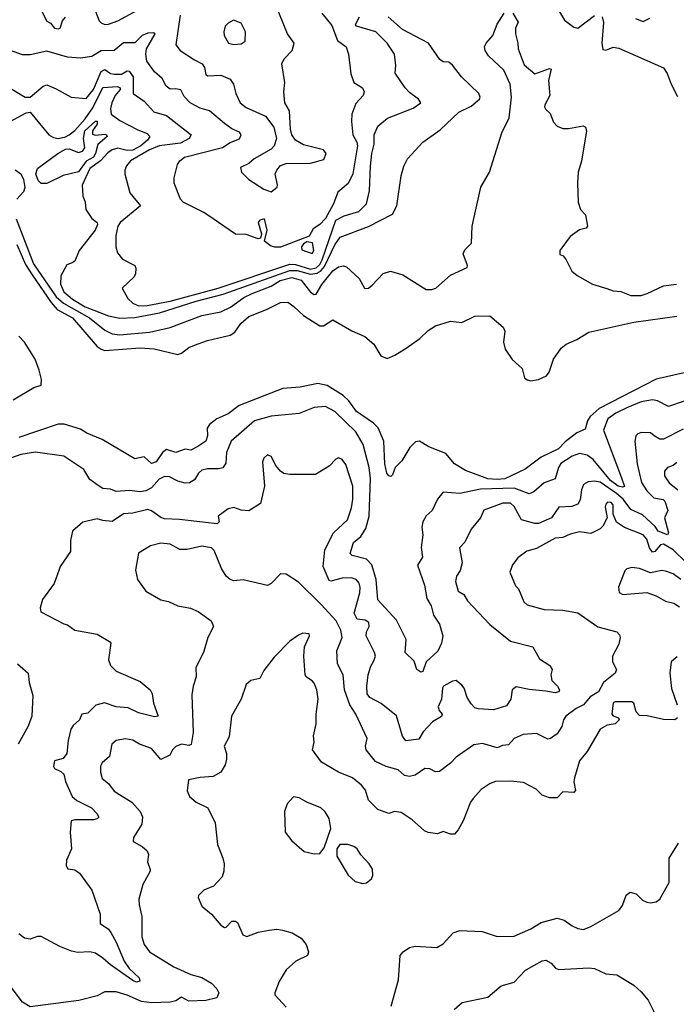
# Model space of a CAD drawing. Extents: x 1552033 to 1694788, y 811965 to 917215.
# Tile 398 of 632: x 1648600 to 1652113, y 837003 to 842270. Entities that reach past the tile are written whole.
import ezdxf

# ---------------------------------------------------------------- set-up
doc = ezdxf.new("R2010")
doc.units = 0

msp = doc.modelspace()

# ---------------------------------------------------------------- linework, layer by layer
at = {"layer": '0CON20XD'}
for points in [[(1648706.7, 842335), (1648745, 842262.5), (1648765, 842252.5), (1648786.7, 842225), (1648805, 842221.1), (1648815.6, 842225), (1648829.4, 842265), (1648845, 842284.2)], [(1648995, 842342.5), (1649024.8, 842264.8), (1649035, 842253.2), (1649055.5, 842244.5), (1649075, 842245.5), (1649125, 842264.6), (1649229.3, 842320.7)], [(1649457.5, 842295), (1649434.2, 842135), (1649457.5, 842105), (1649535.4, 842055.4), (1649575.6, 842035), (1649588.1, 842015), (1649596.4, 841976.4), (1649605, 841970), (1649675, 841974), (1649725, 841951.4), (1649743.3, 841925), (1649756.7, 841875), (1649778.6, 841825), (1649811.2, 841801.2), (1649914.7, 841754.7), (1649959.6, 841695), (1649972.9, 841635), (1649961.9, 841595), (1649945, 841578.1), (1649855, 841526.7), (1649825, 841501.5), (1649780.6, 841479.4), (1649786.2, 841455), (1649825.2, 841415), (1649905, 841363.7), (1649945, 841349.2), (1649976.9, 841375), (1649979.8, 841385), (1649967.2, 841445), (1649974.5, 841465.5), (1649995, 841489.5), (1650025, 841500.4), (1650155, 841502.3), (1650226.8, 841523.2), (1650240, 841555), (1650224.3, 841575), (1650118.3, 841601.7), (1650075.5, 841625), (1650055.4, 841655), (1650047.9, 841685), (1650042.9, 841782.9), (1650017.8, 841825), (1650012.7, 841885), (1650018.1, 841935), (1650002.5, 842035), (1650015, 842060.8), (1650057.5, 842105), (1650067.3, 842145), (1650033.2, 842195), (1649967, 842357)], [(1651455.7, 842365), (1651515, 842267.1), (1651565, 842230), (1651585, 842224.3), (1651675, 842291.9)], [(1648505, 841702.7), (1648635, 841771.9), (1648655, 841776.1), (1648756.2, 841655), (1648780.2, 841640.2), (1648805, 841635.5), (1648845, 841643.4), (1648865, 841653.8), (1648895, 841676.9), (1648950.8, 841739.2), (1648991.4, 841798.5), (1649045, 841907.5), (1649122.8, 841912.8), (1649137.8, 841905), (1649136.4, 841896.4), (1649110.4, 841865), (1649091.8, 841825), (1649084.6, 841794.6), (1649088.9, 841765), (1649135, 841730.7), (1649231.3, 841681.3), (1649282.2, 841662.2), (1649296.7, 841645), (1649284, 841625), (1649247.2, 841595), (1649205, 841572.5), (1649175, 841570), (1649125, 841582.2), (1649094.5, 841575), (1649071.3, 841558.7), (1649031.2, 841515), (1648975, 841473.6), (1648934.4, 841385), (1648938.3, 841328.3), (1648950, 841295), (1648954.3, 841255), (1648985, 841206), (1649014.2, 841185), (1649016.5, 841175), (1649003, 841145), (1648918.1, 841035), (1648895, 840978), (1648881.1, 840968.9), (1648851.7, 840958.3), (1648819.5, 840900.5), (1648818.1, 840855), (1648836.2, 840815), (1648882.6, 840775), (1648949.7, 840735), (1649075, 840686.5), (1649135, 840673.5), (1649215, 840676.5), (1649348.5, 840701.5), (1649544.6, 840765), (1649688.6, 840801.4), (1650045, 840928.1), (1650085, 840929), (1650155, 840908.2), (1650190.4, 840915), (1650212, 840928), (1650230.6, 840949.4), (1650285, 841066.7), (1650313.4, 841106.5), (1650466.7, 841163.3), (1650595, 841229.5), (1650617.8, 841275), (1650640, 841435), (1650655, 841487.5), (1650675, 841526.2), (1650755.8, 841615), (1650849.3, 841680.7), (1650949.2, 841775), (1651015, 841808.5), (1651059.4, 841845), (1651063.1, 841855), (1651055.7, 841875), (1650963.1, 841965), (1650915, 842027.1), (1650895, 842043.3), (1650865, 842045.5), (1650847.4, 842057.4), (1650786.6, 842145), (1650648.3, 842218.3), (1650570.6, 842285)], [(1650216.7, 842305), (1650269.3, 842239.3), (1650299.8, 842159.8), (1650347.1, 842125), (1650359.4, 842085), (1650370.9, 841980.9), (1650386.5, 841935), (1650432.9, 841905), (1650443.1, 841885), (1650437.1, 841865), (1650398.7, 841821.3), (1650377.2, 841765), (1650374.7, 841724.8), (1650382.2, 841655), (1650403.6, 841615), (1650406.3, 841596.3), (1650381.2, 841445), (1650356.3, 841393.7), (1650302, 841348), (1650279.2, 841285), (1650235, 841207.3), (1650205, 841174.5), (1650168.9, 841151.1), (1650147.7, 841112.3), (1649995, 841053.8), (1649963.9, 841053.9), (1649941.2, 841061.2), (1649910, 841085), (1649923.3, 841145), (1649910, 841205), (1649885, 841197.5), (1649876.2, 841185), (1649892.5, 841125), (1649888.3, 841101.7), (1649875, 841097.5), (1649810.9, 841120.9), (1649755, 841122.5), (1649634.6, 841205), (1649585, 841238.9), (1649474.4, 841295), (1649459.6, 841309.6), (1649425.7, 841395), (1649425.7, 841425), (1649444.4, 841495), (1649456, 841515), (1649480.8, 841535), (1649685, 841587.1), (1649725, 841612.7), (1649775, 841632.1), (1649784.3, 841655), (1649775, 841667.8), (1649735, 841686.8), (1649696.2, 841715), (1649615, 841782.9), (1649565, 841796.4), (1649512.2, 841825), (1649479.7, 841859.7), (1649461.4, 841895), (1649435, 841901.3), (1649405, 841898.5), (1649383.6, 841915), (1649361.5, 841955), (1649321.3, 841991.3), (1649279, 842049), (1649274, 842085), (1649278.7, 842115), (1649323.8, 842195), (1649315, 842200), (1649285, 842197.5), (1649254.8, 842185.2), (1649215, 842146.6), (1649155, 842146.5), (1649105, 842104.7), (1649035, 842103.8), (1648985, 842073.5), (1648925, 842064.4), (1648855, 842069.1), (1648745, 842102.1), (1648655, 842082.7), (1648615, 842082.7), (1648525, 842113.5)], [(1648525, 841919.1), (1648628.8, 841855), (1648655, 841856.2), (1648725, 841915.2), (1648745, 841921.3), (1648795, 841900.9), (1648875, 841855.7), (1648955, 841849.1), (1648995, 841897.2), (1649035, 841992.4), (1649055, 842003.9), (1649085, 841983.3), (1649105, 841978.4), (1649145, 841978.6), (1649175, 841996.2), (1649185.2, 841995.2), (1649206, 841965), (1649206.1, 841876.1), (1649265.2, 841835.2), (1649317.4, 841777.4), (1649385, 841756.9), (1649516.5, 841655), (1649506.7, 841635), (1649460, 841610), (1649345, 841595.2), (1649295, 841573.4), (1649191.9, 841515), (1649170.9, 841489.1), (1649162.9, 841465), (1649162.9, 841445), (1649188.6, 841345), (1649245.5, 841275), (1649136.7, 841185), (1649124.4, 841165), (1649114.2, 841115), (1649114.2, 841055), (1649122.7, 841022.7), (1649149.7, 840989.7), (1649215.6, 840955.6), (1649220.3, 840940.3), (1649219.3, 840910.7), (1649211.9, 840895), (1649147.5, 840835), (1649178.3, 840778.3), (1649205, 840754.2), (1649235, 840740), (1649281.4, 840741.4), (1649405, 840763.8), (1649660.8, 840835), (1650045, 840962.9), (1650075, 840961), (1650155, 840936.6), (1650186.7, 840943.3), (1650205, 840960.4), (1650217.6, 840985), (1650291.6, 841198.4), (1650335, 841220.6), (1650414.3, 841245), (1650455.4, 841285), (1650470.3, 841355), (1650477, 841487), (1650483.7, 841555), (1650496.6, 841605), (1650496.2, 841655), (1650515, 841701.2), (1650567.3, 841742.7), (1650705, 841796.6), (1650745.8, 841825), (1650734, 841845), (1650685, 841880.8), (1650662.5, 841905), (1650608.1, 841985), (1650611.9, 842025), (1650604.4, 842085), (1650565.6, 842145), (1650505, 842206.1), (1650401.4, 842235), (1650396.7, 842245), (1650417.8, 842285)], [(1648580.5, 841205), (1648672.9, 840965), (1648795, 840787.6), (1648833.5, 840753.5), (1648973.5, 840675), (1649055, 840609.7), (1649095, 840590.3), (1649135, 840584.8), (1649295, 840598.6), (1649405, 840624.2), (1649575, 840688), (1649675, 840707.2), (1649727.4, 840732.6), (1649798.8, 840785), (1649842.7, 840805), (1649945, 840845.1), (1649993.1, 840875), (1650055, 840890.4), (1650105, 840876.8), (1650155, 840813.5), (1650175, 840799.4), (1650185, 840801.9), (1650215.8, 840854.2), (1650275, 840927.5), (1650305, 840948.2), (1650332.9, 840952.9), (1650347.5, 840947.5), (1650415, 840886.7), (1650444, 840835), (1650451.7, 840831.7), (1650465, 840834.4), (1650485, 840850.9), (1650545, 840913.1), (1650584.2, 840925.8), (1650650, 840905), (1650775, 840827.5), (1650805, 840826.2), (1650825.2, 840834.8), (1650905, 840902.9), (1650993.1, 840945), (1650994.7, 840955), (1650972.9, 841017.1), (1650981.1, 841038.9), (1651017.1, 841075), (1651020, 841165), (1651066.9, 841375), (1651113.6, 841455), (1651179.2, 841665), (1651218.9, 841745), (1651231.1, 841855), (1651223.2, 841925), (1651189.5, 841999.5), (1651107.3, 842077.3), (1651090, 842105), (1651086.2, 842125), (1651095, 842144.2), (1651131.8, 842185), (1651154, 842246), (1651191.2, 842305)], [(1649745, 842137.1), (1649785, 842140.8), (1649806.2, 842155), (1649808, 842205), (1649785, 842251.2), (1649742.7, 842267.3), (1649715, 842252), (1649698.8, 842235), (1649692, 842205), (1649694.3, 842185), (1649716.7, 842145), (1649745, 842137.1)], [(1651238.6, 842305), (1651266.3, 842256.3), (1651252.8, 842225), (1651251.9, 842195), (1651265.4, 842145), (1651266, 842115), (1651299.2, 842029.2), (1651355, 841980.6), (1651435, 842010), (1651443.3, 842005), (1651428.4, 841945), (1651436, 841865), (1651410, 841815), (1651407.5, 841805), (1651415, 841790), (1651438.3, 841768.3), (1651455, 841722.5), (1651475, 841700), (1651505, 841688.8), (1651535, 841688), (1651615, 841702.5), (1651627.5, 841695), (1651632.5, 841675), (1651605.9, 841514.1), (1651586.7, 841455), (1651583.3, 841395), (1651587.5, 841295), (1651600, 841255), (1651627, 841227), (1651637.5, 841165), (1651630, 841155), (1651593.9, 841146.1), (1651545, 841110), (1651490, 841035), (1651490, 841015), (1651506.7, 841006.7), (1651522.5, 840985), (1651553.3, 840925), (1651582.7, 840902.7), (1651665, 840856.2), (1651741.7, 840831.7), (1651775, 840820), (1651815, 840816.7), (1651870, 840795), (1651925, 840795.8), (1651957.5, 840805), (1652044.2, 840845.8), (1652113.9, 840856.1)], [(1651715.9, 842285.9), (1651723.3, 842255), (1651713.9, 842145), (1651720.3, 842110.3), (1651735, 842107.5), (1651775, 842122.9), (1651805, 842118), (1652043.6, 842013.6), (1652063.1, 841983.1), (1652084.7, 841925), (1652119.3, 841859.3)], [(1651895, 842277.5), (1651935, 842260.8), (1651971.7, 842278.3)], [(1648715, 841393.2), (1648699.2, 841409.2), (1648685.1, 841445), (1648695.1, 841474.9), (1648803.8, 841555), (1648845, 841578), (1648865, 841580.3), (1648915, 841560), (1648935, 841566.9), (1648948.9, 841585), (1648941.5, 841635), (1648948.8, 841675), (1649005, 841726.8), (1649015, 841727.1), (1649015, 841711.9), (1648989.4, 841675), (1648988.5, 841658.5), (1649005, 841652.2), (1649055, 841658.6), (1649064.4, 841655), (1649068.1, 841645), (1649017, 841603), (1649005.7, 841555), (1648995, 841535.5), (1648955.8, 841514.2), (1648914.1, 841455.9), (1648832.9, 841437.1), (1648745, 841393.7), (1648715, 841393.2)], [(1648575, 841467.4), (1648604.9, 841444.9), (1648619.6, 841415), (1648626.5, 841373.5), (1648619.7, 841350.3), (1648585, 841310.6)], [(1648585, 841068.4), (1648631.2, 840961.2), (1648665.7, 840905), (1648767.9, 840757.9), (1648800.6, 840720.6), (1648883, 840675), (1649015, 840522.9), (1649035, 840507.2), (1649055, 840501.1), (1649245, 840514.8), (1649319, 840509), (1649445, 840478.5), (1649465, 840486.5), (1649505, 840517.1), (1649535, 840529.2), (1649605, 840553.5), (1649725, 840582.3), (1649750.8, 840599.1), (1649783.2, 840645), (1649825, 840682.5), (1649920.7, 840719.3), (1649995, 840756.9), (1650035, 840758.5), (1650066.9, 840736.9), (1650117.5, 840687.5), (1650205, 840632.5), (1650225, 840632.1), (1650275, 840664.2), (1650376.4, 840606.4), (1650446.2, 840575), (1650493.5, 840535), (1650532.2, 840472.2), (1650565, 840458.2), (1650606.1, 840475), (1650666.7, 840513.3), (1650740.4, 840565), (1650785, 840608.6), (1650825, 840632), (1650905, 840656.9), (1650965, 840650.8), (1651035, 840684.4), (1651115, 840685.6), (1651185.9, 840625), (1651194.7, 840605), (1651188.9, 840545), (1651197.1, 840507.1), (1651235, 840453.3), (1651288.8, 840405), (1651301.2, 840355), (1651315, 840344), (1651335, 840339.2), (1651375, 840345.7), (1651417.5, 840365), (1651432.9, 840385), (1651455.8, 840455), (1651497.3, 840512.7), (1651523.3, 840535), (1651580, 840560), (1651645, 840599.1), (1651885, 840652.7), (1652115, 840684.6)], [(1650165, 841018.8), (1650174.2, 841035.8), (1650165.9, 841075.9), (1650135, 841081.2), (1650118.1, 841071.9), (1650108.1, 841055), (1650109.7, 841039.7), (1650165, 841018.8)], [(1648565, 840236.5), (1648675, 840303.1), (1648714.1, 840315.9), (1648716.4, 840345), (1648704.6, 840395), (1648682.2, 840455), (1648625.8, 840545), (1648595, 840578.1)], [(1652155, 840382.1), (1652005, 840347.3), (1651699.9, 840190.1), (1651652, 840148), (1651638.2, 840125), (1651625, 840080.8), (1651580, 840060), (1651517.8, 840012.2), (1651481.8, 839975), (1651390.4, 839929.6), (1651303.7, 839866.3), (1651195.2, 839814.8), (1651155, 839810.4), (1651104.2, 839815), (1650985, 839859.1), (1650925.9, 839895), (1650879.9, 839949.9), (1650789.1, 839985), (1650738.8, 840015), (1650718, 840012), (1650687.6, 839982.4), (1650645, 839911.2), (1650608, 839875), (1650595, 839836.2), (1650585, 839826.7), (1650575, 839830.8), (1650564.1, 839844.1), (1650553.7, 839895), (1650547.2, 840015), (1650517.5, 840087.5), (1650491.9, 840111.9), (1650401.4, 840175), (1650361.2, 840231.2), (1650330.3, 840260.3), (1650245, 840314.2), (1650195, 840323.5), (1650100, 840305), (1650007.3, 840297.3), (1649773, 840207), (1649715, 840161.5), (1649655, 840135.4), (1649614.4, 840105.6), (1649602.1, 840085), (1649604.6, 840045), (1649595, 840015.8), (1649553.3, 839986.7), (1649515, 839967.1), (1649485, 839972.5), (1649435, 839955.7), (1649385, 839971.2), (1649364.5, 839955.5), (1649330.3, 839905), (1649305, 839896.8), (1649265, 839931.4), (1649215, 839921.9), (1649041.4, 840025), (1648958.9, 840058.9), (1648925, 840080), (1648837.5, 840107.5), (1648805, 840106.6), (1648595, 840036)], [(1652155, 840229.2), (1652070.6, 840200.6), (1652011.7, 840231.7), (1651985, 840237.7), (1651925, 840226.2), (1651851.2, 840195), (1651789.1, 840165), (1651747.1, 840135), (1651722.9, 840075), (1651819.7, 839820.3), (1651835, 839772.5), (1651825, 839768.9), (1651802.1, 839775), (1651759.8, 839805), (1651668.2, 839918.1), (1651635, 839941.6), (1651595, 839949.6), (1651555, 839936), (1651495, 839896.1), (1651482.1, 839875), (1651465, 839813.8), (1651405, 839793.2), (1651350, 839745), (1651325.7, 839734.3), (1651245, 839763.9), (1651065, 839759.5), (1650955, 839735.4), (1650865, 839743.3), (1650835.7, 839705), (1650805.6, 839645), (1650775, 839617.1), (1650756.7, 839585), (1650751.1, 839555), (1650757.3, 839515), (1650747.8, 839447.8), (1650754.4, 839395), (1650727.8, 839352.2), (1650764.6, 839245), (1650778.7, 839175), (1650800.4, 839135), (1650814.4, 839085), (1650845, 839036), (1650863.5, 838975), (1650855.8, 838935), (1650837.1, 838892.9), (1650773.8, 838836.2), (1650756.7, 838783.3), (1650745, 838779.7), (1650725.3, 838795), (1650709.5, 838839.5), (1650661.2, 838885), (1650666.5, 838955), (1650615, 839058.9), (1650515, 839166.2), (1650506.6, 839275), (1650483.5, 839355), (1650455.6, 839385), (1650378.8, 839405), (1650366.9, 839415), (1650385.7, 839474.3), (1650425, 839506.1), (1650451.5, 839548.5), (1650468.6, 839615), (1650476.3, 839816.3), (1650469.5, 839875), (1650437.3, 839997.3), (1650397.5, 840065), (1650285, 840173.8), (1650235, 840200.6), (1650175, 840196.2), (1650095, 840162.9), (1649945, 840149.2), (1649856.3, 840123.7), (1649730.4, 840015), (1649706.2, 839955), (1649702.4, 839897.6), (1649686, 839874), (1649662.8, 839867.2), (1649605, 839868.1), (1649575, 839860.9), (1649556.7, 839845), (1649535, 839808.6), (1649507.5, 839792.5), (1649485, 839790.4), (1649445, 839801.1), (1649401.2, 839825), (1649375, 839827.5), (1649345, 839812.2), (1649304.6, 839765.4), (1649275, 839749.4), (1649245, 839745.5), (1649187.7, 839752.3), (1649115, 839746.9), (1649085, 839758.2), (1649045, 839763.3), (1649018.6, 839778.6), (1648975, 839810.8), (1648942, 839865), (1648836.2, 839935), (1648685, 839957.4), (1648605, 839945.3), (1648555, 839926.1)], [(1652149.5, 840080.5), (1652045, 840026.9), (1652025, 840026.2), (1651994, 840044), (1651975, 840059.7), (1651925, 840061.8), (1651906, 840055), (1651896.3, 840043.7), (1651890.9, 840015), (1651904.1, 839895), (1651926.5, 839795), (1651955, 839749.7), (1651993, 839713), (1652043, 839703), (1652051.6, 839695), (1652066.6, 839645), (1652050, 839605), (1652071.2, 839525), (1652065, 839515.6), (1652015, 839534.2), (1651998.9, 839558.9), (1651932.1, 839622.1), (1651869.7, 839649.7), (1651828.6, 839705), (1651793.5, 839735), (1651705, 839796.1), (1651675, 839802.6), (1651641.3, 839798.7), (1651616, 839784), (1651605.3, 839755), (1651598.5, 839701.5), (1651585, 839679.4), (1651553.1, 839666.9), (1651485, 839662.2), (1651444.3, 839605), (1651375, 839576.2), (1651355, 839575.5), (1651284.7, 839594.8), (1651245, 839666.7), (1651225, 839683.8), (1651185, 839684.5), (1651083.7, 839646.3), (1651064.3, 839605), (1651015.6, 839545), (1650980.8, 839475), (1650952.5, 839445), (1650966.2, 839365), (1650955.5, 839324.5), (1650936.8, 839293.2), (1650931.9, 839265), (1650945, 839213.8), (1650975.5, 839195.5), (1650995, 839161.4), (1651115, 839035.6), (1651225, 838945.5), (1651345.5, 838915.5), (1651381.3, 838851.3), (1651435.6, 838815.6), (1651447.8, 838795), (1651441.5, 838765), (1651446.9, 838735), (1651477.5, 838705), (1651487.3, 838685), (1651483.3, 838675), (1651465, 838668.8), (1651415, 838679), (1651325, 838686.8), (1651255, 838700.9), (1651234.2, 838685), (1651228, 838635), (1651205, 838600.8), (1651135, 838578.8), (1651055, 838584.6), (1651035, 838589.4), (1651015, 838610), (1650994.4, 838645), (1650977.9, 838695), (1650965, 838710), (1650935.3, 838735.3), (1650915, 838732.5), (1650867.5, 838705), (1650861.5, 838695), (1650856, 838635), (1650838.2, 838595), (1650843.7, 838575), (1650859.1, 838555), (1650856.8, 838543.2), (1650807.9, 838515), (1650758.9, 838461.1), (1650735, 838422.2), (1650665, 838412.5), (1650648.4, 838438.4), (1650615, 838546.7), (1650532.7, 838612.7), (1650472.9, 838645), (1650458.5, 838665), (1650456.4, 838705), (1650464.2, 838765), (1650478.3, 838811.7), (1650495, 838840.6), (1650502.5, 838865), (1650498.8, 838885), (1650453.8, 838975), (1650455.3, 838995), (1650468.6, 839025), (1650467.3, 839045), (1650448.8, 839058.8), (1650405, 839063.4), (1650388.4, 839095), (1650419.8, 839205), (1650421.4, 839235), (1650415.6, 839255.6), (1650399.5, 839275), (1650375, 839285.2), (1650325, 839282.1), (1650265, 839266.9), (1650255, 839270.6), (1650224, 839345), (1650232.3, 839435), (1650279.1, 839525), (1650352.7, 839595), (1650375, 839660), (1650382.4, 839705), (1650382.8, 839775), (1650345, 839891.2), (1650325, 839917.5), (1650305, 839926.2), (1650290.3, 839919.7), (1650255, 839882.5), (1650182.2, 839837.8), (1650045, 839837.8), (1650013.4, 839843.4), (1649995.6, 839855.6), (1649969.2, 839885), (1649945, 839933.3), (1649925, 839942.5), (1649905.9, 839924.1), (1649899.2, 839905), (1649909.1, 839775), (1649887.2, 839682.8), (1649826.1, 839643.9), (1649785, 839647.5), (1649745, 839660.6), (1649715.5, 839654.5), (1649662, 839615), (1649667.1, 839585), (1649656.9, 839573.1), (1649455, 839597.5), (1649375, 839601.2), (1649355, 839607.3), (1649305, 839642.5), (1649285, 839649.6), (1649205, 839631.1), (1649155, 839627.3), (1649095, 839586.7), (1649045, 839591.2), (1649015, 839600.8), (1648937.4, 839582.6), (1648882.5, 839535), (1648871.2, 839485), (1648871.2, 839425), (1648816, 839345), (1648810.9, 839329.1)], [(1652115, 839900.8), (1652095, 839885.4), (1652065, 839874.4), (1652049.5, 839855), (1652049.5, 839829.5), (1652075, 839792.2), (1652120.5, 839755)], [(1652165, 839367.2), (1652095, 839434.2), (1652045, 839464.3), (1652028.3, 839461.7), (1651998.1, 839425), (1651985, 839422.3), (1651968.9, 839445), (1651955, 839490.8), (1651935.6, 839515), (1651835, 839553.6), (1651793.2, 839583.2), (1651775.5, 839625.5), (1651775, 839676), (1651765, 839688.5), (1651745, 839689.4), (1651735, 839678.8), (1651732.7, 839665), (1651742.9, 839605), (1651719.1, 839560.9), (1651705, 839547.3), (1651655, 839522.1), (1651595, 839530.3), (1651545, 839518.9), (1651505, 839500), (1651463.8, 839496.2), (1651365, 839441.4), (1651313, 839427), (1651265, 839392), (1651235.6, 839354.4), (1651222.5, 839315), (1651252.7, 839242.7), (1651268.5, 839225), (1651296.1, 839156.1), (1651315, 839140), (1651405, 839114.5), (1651505, 839112.5), (1651585, 839097.8), (1651692.8, 839022.8), (1651795, 838996.7), (1651809.4, 838979.4), (1651811.9, 838965), (1651805, 838930), (1651770.8, 838865), (1651772, 838835), (1651792.5, 838795), (1651785.8, 838775), (1651722.7, 838725), (1651696.2, 838675), (1651651.7, 838648.3), (1651615.4, 838604.6), (1651576.4, 838585), (1651521.2, 838545), (1651509.2, 838525), (1651500, 838490), (1651475, 838450), (1651438.8, 838425), (1651425, 838422.5), (1651365, 838451.8), (1651293.4, 838446.6), (1651244.6, 838425.4), (1651215, 838390.8), (1651183, 838387), (1651154.2, 838375.8), (1651075, 838398.9), (1651028.5, 838391.5), (1650935, 838326.2), (1650905, 838294), (1650845, 838249.2), (1650825, 838246.9), (1650793.1, 838263.1), (1650767.5, 838265), (1650715, 838228.8), (1650685, 838221.5), (1650658, 838228), (1650625, 838256.9), (1650560, 838275), (1650502.8, 838302.8), (1650452.5, 838365), (1650449.5, 838385), (1650458.5, 838425), (1650398.8, 838555), (1650365.3, 838605), (1650337.1, 838685), (1650330, 838765), (1650299.5, 838825), (1650296.8, 838895), (1650325.2, 838964.8), (1650317.5, 839005), (1650292.2, 839055), (1650212.4, 839142.4), (1650091.4, 839261.4), (1650025, 839303.5), (1649994.3, 839305.7), (1649945, 839253.8), (1649925, 839244), (1649795, 839274.2), (1649745, 839268), (1649725, 839275.8), (1649705, 839294), (1649680, 839335), (1649640.8, 839430.8), (1649625.2, 839445.2), (1649575, 839454.8), (1649495, 839436.6), (1649456.2, 839436.2), (1649405, 839465.4), (1649355, 839470.8), (1649298.8, 839455), (1649235, 839416.7), (1649220, 839325), (1649230, 839275), (1649275, 839214), (1649355, 839166.2), (1649395, 839158), (1649445, 839134.2), (1649512.6, 839122.6), (1649554.5, 839104.5), (1649624, 839055), (1649636, 839025), (1649606.7, 838965), (1649583.3, 838885), (1649541.2, 838805), (1649544.3, 838755), (1649526.9, 838705), (1649520.7, 838659.3), (1649527, 838457), (1649517.2, 838392.7), (1649505, 838388.2), (1649465.3, 838394.7), (1649435, 838381.8), (1649417.1, 838365), (1649403.3, 838336.7), (1649355, 838313.2), (1649305, 838372.1), (1649240.6, 838395), (1649205, 838416.8), (1649165.6, 838424.4), (1649115, 838414.4), (1649092.9, 838395), (1649080.2, 838329.8), (1649040.8, 838295), (1649032, 838278), (1649032.5, 838245), (1649041.3, 838211.3), (1649075.5, 838185), (1649105, 838142.9), (1649200, 838085), (1649244.6, 838034.6), (1649256.2, 838006.2), (1649252.9, 837967.1), (1649208.8, 837895), (1649206.7, 837875), (1649255, 837848), (1649282, 837825), (1649288, 837805), (1649284, 837765), (1649297.5, 837725), (1649297.5, 837715), (1649258.6, 837645), (1649237.8, 837565), (1649238.1, 837535), (1649253.6, 837473.6), (1649253.4, 837365), (1649265, 837322.9), (1649295, 837283.6), (1649423.6, 837203.6), (1649515, 837162.2), (1649575, 837146.9), (1649625, 837117.1), (1649655, 837087.1), (1649665.9, 837064.1), (1649655, 837038.9), (1649595, 837024.6), (1649505, 837020.7), (1649465, 837041.9), (1649435, 837022.9), (1649405, 837015.2), (1649305, 837012.1), (1649250.8, 837019.2), (1649175, 837052.1), (1649115, 837069.4), (1649055, 837069.4), (1649015, 837048.6), (1648916.6, 837023.4), (1648655, 836989.2), (1648614, 837015), (1648505, 837159.2)], [(1648810.9, 839329.1), (1648784, 839255), (1648721.5, 839168.5), (1648708.5, 839125), (1648713.1, 839103.1), (1648835, 839038), (1648855, 839034.2), (1648895, 839004.5), (1649015, 838984.2), (1649080, 838945), (1649087.5, 838935), (1649073.9, 838846.1), (1649086.2, 838815), (1649116.2, 838785), (1649245, 838730.5), (1649297.5, 838685), (1649308.6, 838665), (1649315.7, 838614.3), (1649340, 838545), (1649321.1, 838541.1), (1649235, 838561.8), (1649179.8, 838589.8), (1649115, 838595.3), (1649053.4, 838616.6), (1649006.5, 838603.5), (1648965, 838560), (1648932.5, 838555), (1648920, 838525), (1648885.5, 838494.5), (1648873.1, 838475), (1648858.8, 838415), (1648851.8, 838345), (1648831.7, 838318.3), (1648786.7, 838305), (1648780, 838275), (1648786, 838265), (1648819.6, 838249.6), (1648835.4, 838235.4), (1648844.5, 838195), (1648880, 838115), (1648905, 838094.2), (1648983.8, 838055), (1649012.9, 838025), (1649022.5, 838005), (1649014.3, 837995), (1648995, 837989.8), (1648895, 837990), (1648875, 837984), (1648870.3, 837925), (1648876.3, 837835), (1648850.8, 837775), (1648848, 837745), (1648857.7, 837727.7), (1648895, 837721.9), (1648919.4, 837705), (1648985, 837613.8), (1649030, 837485), (1649030.6, 837435), (1649074.4, 837405), (1649088.1, 837388.1), (1649116.3, 837336.3), (1649158.2, 837235), (1649185.3, 837195), (1649239, 837145), (1649241.9, 837128.1), (1649225, 837122.7), (1649205, 837130.8), (1649084.6, 837214.6), (1649045, 837250.6), (1649005, 837276.7), (1648975, 837283.6), (1648909.1, 837280.9), (1648876.9, 837286.9), (1648815, 837312.3), (1648715, 837365.5), (1648695, 837365.6), (1648655, 837352.5), (1648625, 837357.5), (1648595, 837380.6)], [(1652136.6, 839276.6), (1652095, 839305.7), (1652055, 839320.6), (1652035, 839323.1), (1651975, 839312.2), (1651915, 839335.4), (1651875, 839340), (1651848, 839332), (1651837.7, 839322.3), (1651802.5, 839235), (1651806.8, 839206.8), (1651826.2, 839196.2), (1651955, 839206.5), (1652005, 839189.1), (1652055, 839160.5), (1652099.1, 839149.1), (1652129.7, 839129.7)], [(1652118.8, 838535), (1652105, 838526), (1652045, 838526.9), (1651956.3, 838546.3), (1651915, 838549.2), (1651898.2, 838568.2), (1651885.5, 838615), (1651875, 838621.1), (1651785, 838621.5), (1651775, 838616.5), (1651767.1, 838555), (1651775, 838545.8), (1651802.5, 838535), (1651806.7, 838525), (1651785, 838502.9), (1651742.6, 838497.4), (1651705.8, 838475), (1651635.8, 838355), (1651594, 838305), (1651567.5, 838215), (1651564.2, 838194.2), (1651573.6, 838146.4), (1651565, 838136.7), (1651505, 838140), (1651475, 838107.5), (1651435, 838107.1), (1651395, 838122.9), (1651362.9, 838155), (1651295, 838190.5), (1651225, 838197.5), (1651145.8, 838195.8), (1651116.7, 838185), (1651068.3, 838151.7), (1651025.8, 838105), (1651012, 838085), (1650973.1, 837985), (1650945, 837936), (1650925.6, 837914.4), (1650905, 837914.3), (1650865, 837927.5), (1650835, 837916), (1650785, 837922.5), (1650765, 837930.8), (1650700.2, 837990.2), (1650640.3, 838030.3), (1650605, 838035.7), (1650574.4, 838024.4), (1650515, 838046), (1650465.6, 838095), (1650449.1, 838149.1), (1650429.2, 838175), (1650380, 838215), (1650305, 838245.5), (1650215, 838298), (1650165.4, 838365), (1650174.4, 838405), (1650171.2, 838438.8), (1650185.6, 838504.4), (1650185.3, 838555), (1650196, 838635), (1650189.3, 838685), (1650175, 838720.8), (1650165, 838734.4), (1650133.6, 838753.6), (1650127.5, 838765), (1650120, 838865), (1650124, 838915), (1650150, 838975), (1650147.5, 838985), (1650115, 838988), (1650091.2, 838978.8), (1650045, 838946.7), (1649960.3, 838859.7), (1649905, 838788.8), (1649884.4, 838745.6), (1649836.7, 838735), (1649812, 838715), (1649783.8, 838635), (1649733.1, 838545), (1649720.4, 838435), (1649694.4, 838385), (1649706.9, 838345), (1649705.5, 838314.5), (1649698.6, 838285), (1649676, 838245), (1649635, 838221.4), (1649565, 838217.1), (1649502.5, 838205), (1649496.2, 838145), (1649508.8, 838115), (1649543.3, 838085), (1649606.2, 838055), (1649645.8, 837975), (1649658.3, 837858.3), (1649687.1, 837785), (1649692.9, 837755), (1649691.8, 837715), (1649682.2, 837685), (1649636, 837635), (1649585.7, 837614.3), (1649556.7, 837585), (1649554, 837575), (1649575, 837528.8), (1649626.3, 837486.3), (1649675, 837426), (1649695, 837414), (1649705, 837415.8), (1649735, 837448.6), (1649755, 837448.8), (1649765, 837441.2), (1649793.5, 837375), (1649814.2, 837365.8), (1649875, 837388.6), (1649935, 837400.8), (1649975, 837406), (1650005, 837400), (1650056.6, 837386.6), (1650105, 837358), (1650133, 837323), (1650144.2, 837285), (1650138.8, 837265), (1650076.7, 837235), (1650025, 837187.5), (1649988.6, 837125), (1649964, 837065), (1649964.2, 837054.2), (1650025, 836988.8)], [(1652117.9, 838862.1), (1652084.4, 838835.6), (1652077.3, 838775), (1652086.6, 838693.4), (1652116.7, 838605)], [(1648588, 838825), (1648645.8, 838775), (1648651.2, 838725), (1648670.3, 838655), (1648665.3, 838545.3), (1648645, 838490.4), (1648592.2, 838395)], [(1650175, 837808), (1650205, 837810.8), (1650228.7, 837841.3), (1650264.4, 837944.4), (1650255, 837996.7), (1650233.6, 838033.6), (1650211.2, 838055), (1650135, 838084.4), (1650095, 838108.8), (1650065, 838113.3), (1650030, 838075), (1650016.2, 838035), (1650020.8, 837925), (1650055, 837878.8), (1650121.7, 837821.7), (1650175, 837808)], [(1650435, 837650), (1650455, 837653.3), (1650482.5, 837675), (1650488.3, 837691.7), (1650486.4, 837726.4), (1650470, 837755), (1650425, 837803.3), (1650406, 837835), (1650387.6, 837847.6), (1650355, 837858.9), (1650312.1, 837857.9), (1650297.1, 837835), (1650296, 837795), (1650356.7, 837695), (1650395, 837660), (1650435, 837650)], [(1650587, 836993), (1650625.5, 837135), (1650635.9, 837264.1), (1650651.2, 837285), (1650685, 837307.5), (1650715, 837314.2), (1650832.3, 837307.7), (1650865, 837326.2), (1650918, 837385), (1650955, 837398.9), (1651073.2, 837393.2), (1651155, 837365.8), (1651245, 837367.1), (1651335, 837406.9), (1651389.2, 837440.8), (1651475, 837464.5), (1651513, 837453), (1651555, 837422.5), (1651585, 837409.2), (1651615.5, 837404.5), (1651655, 837419.2), (1651805, 837506), (1651825, 837531.2), (1651845, 837586.7), (1651865, 837603.8), (1651897.5, 837595), (1651931.2, 837561.2), (1651955, 837550), (1651975, 837546.2), (1652005, 837552), (1652025, 837566.7), (1652074, 837655), (1652074.3, 837785), (1652124, 837865)], [(1650923.8, 836976.2), (1650966.7, 837013.3), (1651105, 837042), (1651175, 837102), (1651245, 837121.1), (1651305, 837185.6), (1651395, 837236.7), (1651415, 837240), (1651443.6, 837223.6), (1651466.4, 837196.4), (1651485, 837190), (1651645, 837198.5), (1651675, 837194.4), (1651735, 837165.8), (1651795, 837162), (1651885, 837106.2), (1651925, 837070), (1651962.9, 837025), (1652000.3, 836950.3)]]:
    msp.add_lwpolyline(points, dxfattribs=at)

doc.saveas('drawing.dxf')
